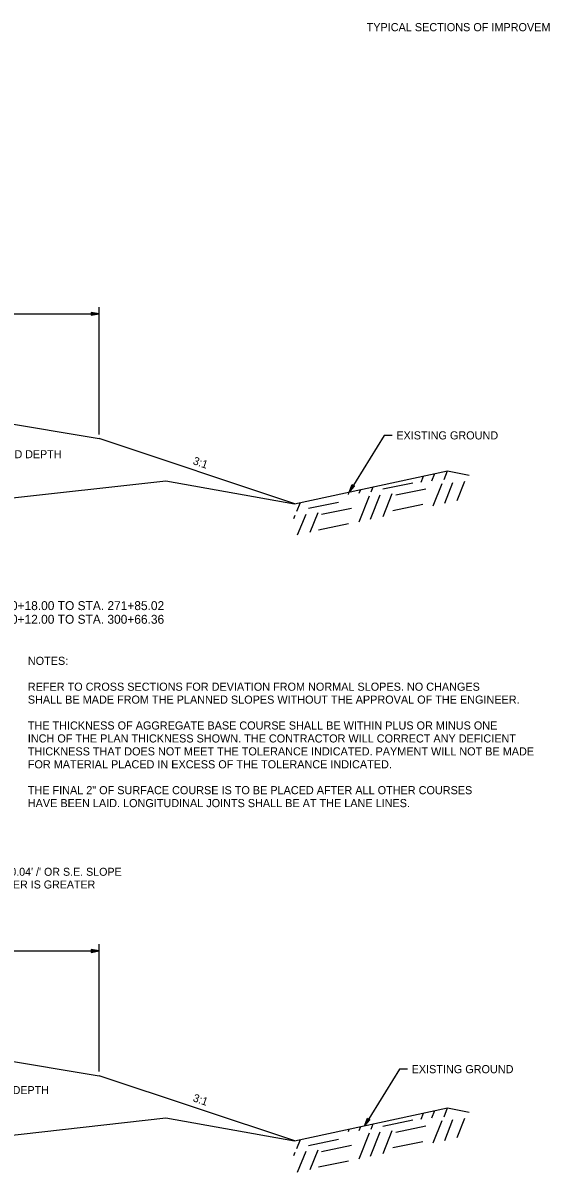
# Model space of a CAD drawing. Extents: x 1734743 to 1735935, y 759845 to 763831.
# Drawn here: x 1735789.4 to 1735827.7, y 762680.4 to 762765.4 of the extents above; entities that cross this region are included whole.
import ezdxf

# ---------------------------------------------------------------- set-up
doc = ezdxf.new("R2010")
doc.units = 0
for name, color, linetype in [('1', 7, 'Continuous'), ('10', 7, 'Continuous'), ('19', 7, 'Continuous'), ('20', 7, 'Continuous'), ('G-ANNO-TEXT', 7, 'Continuous')]:
    doc.layers.add(name, color=color, linetype=linetype)

msp = doc.modelspace()

# ---------------------------------------------------------------- linework, layer by layer
at = {"layer": '19'}
for p, q in [((1735765.046, 762743.867), (1735795.041, 762743.864)), ((1735765.046, 762743.867), (1735795.041, 762743.864)), ((1735794.441, 762743.969), (1735794.441, 762743.759)), ((1735795.041, 762743.864), (1735794.441, 762743.969)), ((1735794.881, 762743.879), (1735794.441, 762743.914)), ((1735794.441, 762743.759), (1735795.041, 762743.864)), ((1735794.441, 762743.809), (1735794.881, 762743.849)), ((1735795.046, 762734.944), (1735795.046, 762744.364)), ((1735771.046, 762738.646), (1735795.046, 762734.644)), ((1735809.505, 762729.823), (1735795.046, 762734.644)), ((1735818.863, 762731.434), (1735819.036, 762731.88)), ((1735819.661, 762731.521), (1735819.878, 762732.063)), ((1735820.551, 762731.612), (1735820.81, 762732.261)), ((1735815.17, 762730.705), (1735815.321, 762731.082)), ((1735816.033, 762730.924), (1735818.244, 762731.379)), ((1735819.757, 762729.684), (1735820.413, 762731.333)), ((1735820.6, 762729.867), (1735821.214, 762731.409)), ((1735821.529, 762730.074), (1735822.101, 762731.511)), ((1735813.483, 762730.527), (1735813.547, 762730.702)), ((1735814.268, 762728.506), (1735815.033, 762730.425)), ((1735814.283, 762730.603), (1735814.389, 762730.884)), ((1735815.111, 762728.688), (1735815.833, 762730.502)), ((1735816.042, 762728.886), (1735816.723, 762730.594)), ((1735816.975, 762730.479), (1735819.195, 762730.937)), ((1735809.671, 762729.273), (1735809.931, 762729.921)), ((1735810.534, 762729.493), (1735812.755, 762729.951)), ((1735811.485, 762729.051), (1735813.696, 762729.506)), ((1735816.766, 762729.336), (1735818.986, 762729.794)), ((1735809.442, 762728.738), (1735809.543, 762728.997)), ((1735809.72, 762727.528), (1735810.344, 762729.073)), ((1735810.652, 762727.726), (1735811.231, 762729.175)), ((1735811.276, 762727.907), (1735813.487, 762728.362)), ((1735795.046, 762687.862), (1735795.046, 762697.282)), ((1735765.046, 762696.784), (1735795.041, 762696.782)), ((1735794.441, 762696.887), (1735794.441, 762696.677)), ((1735795.041, 762696.782), (1735794.441, 762696.887)), ((1735794.881, 762696.797), (1735794.441, 762696.832)), ((1735794.441, 762696.677), (1735795.041, 762696.782)), ((1735794.441, 762696.727), (1735794.881, 762696.767)), ((1735771.046, 762691.564), (1735795.046, 762687.562)), ((1735809.505, 762682.741), (1735795.046, 762687.562)), ((1735820.551, 762684.53), (1735820.81, 762685.178)), ((1735816.033, 762683.842), (1735818.244, 762684.297)), ((1735818.863, 762684.352), (1735819.036, 762684.798)), ((1735819.661, 762684.438), (1735819.878, 762684.98)), ((1735819.757, 762682.602), (1735820.413, 762684.251)), ((1735820.6, 762682.784), (1735821.214, 762684.327)), ((1735821.529, 762682.992), (1735822.101, 762684.429)), ((1735813.483, 762683.444), (1735813.547, 762683.619)), ((1735814.283, 762683.521), (1735814.389, 762683.802)), ((1735815.111, 762681.606), (1735815.833, 762683.419)), ((1735815.17, 762683.622), (1735815.321, 762683.999)), ((1735816.042, 762681.804), (1735816.723, 762683.511)), ((1735816.975, 762683.397), (1735819.195, 762683.855)), ((1735809.671, 762682.191), (1735809.931, 762682.839)), ((1735810.534, 762682.41), (1735812.755, 762682.868)), ((1735814.268, 762681.423), (1735815.033, 762683.343)), ((1735816.766, 762682.253), (1735818.986, 762682.711)), ((1735809.442, 762681.656), (1735809.543, 762681.914)), ((1735809.72, 762680.445), (1735810.344, 762681.991)), ((1735810.652, 762680.643), (1735811.231, 762682.092)), ((1735811.485, 762681.968), (1735813.696, 762682.423)), ((1735811.276, 762680.825), (1735813.487, 762681.28))]:
    msp.add_line(p, q, dxfattribs=at)
for points in [[(1735737.574, 762730.516), (1735737.825, 762730.509), (1735746.995, 762731.188), (1735752.775, 762728.468), (1735767.375, 762729.486), (1735787.755, 762730.165), (1735799.985, 762731.524), (1735809.495, 762729.823), (1735820.81, 762732.261), (1735822.413, 762731.949)], [(1735738.102, 762683.447), (1735746.995, 762684.106), (1735752.775, 762681.385), (1735767.375, 762682.404), (1735787.755, 762683.082), (1735799.985, 762684.441), (1735809.495, 762682.741), (1735820.81, 762685.178), (1735822.413, 762684.867)]]:
    msp.add_lwpolyline(points, dxfattribs=at)
at = {"layer": '20'}
for p, q in [((1735813.539, 762730.686), (1735813.762, 762731.253)), ((1735813.94, 762731.143), (1735813.539, 762730.686)), ((1735813.612, 762730.827), (1735813.805, 762731.221)), ((1735813.899, 762731.164), (1735813.635, 762730.816)), ((1735813.762, 762731.253), (1735813.94, 762731.143)), ((1735814.672, 762683.848), (1735814.895, 762684.414)), ((1735815.073, 762684.305), (1735814.672, 762683.848)), ((1735814.745, 762683.989), (1735814.938, 762684.382)), ((1735815.032, 762684.326), (1735814.768, 762683.977)), ((1735814.895, 762684.414), (1735815.073, 762684.305))]:
    msp.add_line(p, q, dxfattribs=at)
for points in [[(1735816.721, 762734.885), (1735816.121, 762734.885), (1735813.539, 762730.686)], [(1735817.854, 762688.047), (1735817.254, 762688.047), (1735814.672, 762683.848)]]:
    msp.add_lwpolyline(points, dxfattribs=at)

# ---------------------------------------------------------------- texts
at = {"layer": '1'}
for s, p in [('NOTES:', (1735789.766, 762717.924)), ('REFER TO CROSS SECTIONS FOR DEVIATION FROM NORMAL SLOPES. NO CHANGES', (1735789.766, 762716.012)), ('SHALL BE MADE FROM THE PLANNED SLOPES WITHOUT THE APPROVAL OF THE ENGINEER.', (1735789.766, 762715.056)), ('THE THICKNESS OF AGGREGATE BASE COURSE SHALL BE WITHIN PLUS OR MINUS ONE', (1735789.766, 762713.145)), ('INCH OF THE PLAN THICKNESS SHOWN. THE CONTRACTOR WILL CORRECT ANY DEFICIENT', (1735789.766, 762712.189)), ('THICKNESS THAT DOES NOT MEET THE TOLERANCE INDICATED. PAYMENT WILL NOT BE MADE', (1735789.766, 762711.233)), ('FOR MATERIAL PLACED IN EXCESS OF THE TOLERANCE INDICATED.', (1735789.766, 762710.277)), ('THE FINAL 2" OF SURFACE COURSE IS TO BE PLACED AFTER ALL OTHER COURSES', (1735789.766, 762708.365)), ('HAVE BEEN LAID. LONGITUDINAL JOINTS SHALL BE AT THE LANE LINES.', (1735789.766, 762707.409))]:
    msp.add_text(s, height=0.6, dxfattribs=at).set_placement(p)
at = {"layer": '10'}
for p in [(1735817.021, 762734.585), (1735818.154, 762687.747)]:
    msp.add_text('EXISTING GROUND', height=0.6, dxfattribs=at).set_placement(p)
at = {"layer": '19'}
for s, height, rotation, p in [('(CLASS 7) - VAR. COMPACTED DEPTH', 0.59001, 360, (1735777.782, 762733.199)), ('3:1', 0.59, 340.48964, (1735801.927, 762732.775)), ('HWY. 62 TEMP. RAMP 2 STA. 270+18.00 TO STA. 271+85.02', 0.65999, 359.99538, (1735775.079, 762721.974)), ('HWY. 62 TEMP. RAMP 3 STA. 300+12.00 TO STA. 300+66.36', 0.65999, 359.99538, (1735775.078, 762720.964)), ("SLOPE = 0.04' /' OR S.E. SLOPE", 0.59001, 360, (1735784.939, 762702.338)), ('WHICHEVER IS GREATER', 0.59001, 360, (1735784.939, 762701.398)), ('(CLASS 7) - VAR. COMPACTED DEPTH', 0.59001, 360, (1735776.853, 762686.207)), ('3:1', 0.59, 340.48964, (1735801.927, 762685.693))]:
    msp.add_text(s, height=height, rotation=rotation, dxfattribs=at).set_placement(p)
at = {"layer": 'G-ANNO-TEXT'}
msp.add_text('TYPICAL SECTIONS OF IMPROVEMENT', height=0.6, dxfattribs=at).set_placement((1735814.827, 762764.753))

doc.saveas('drawing.dxf')
